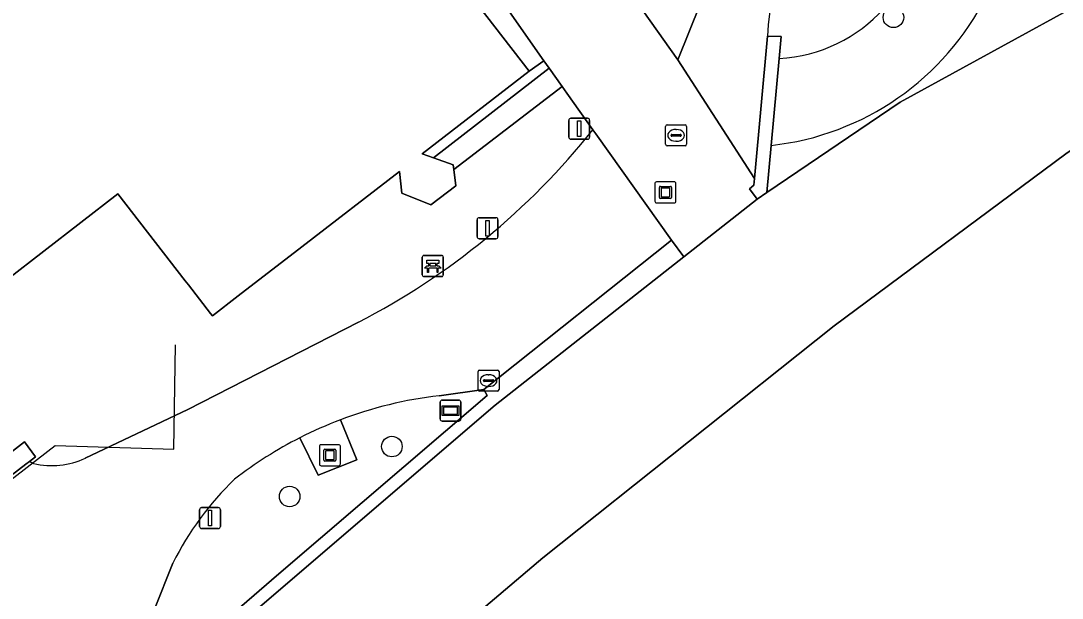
# Model space of a CAD drawing. Extents: x 161087 to 161926, y 382572 to 383873.
# Drawn here: x 161536.69 to 161586.22, y 382864.26 to 382891.75 of the extents above; entities that cross this region are included whole.
import ezdxf

# ---------------------------------------------------------------- set-up
doc = ezdxf.new("R2010")
doc.units = 0
for name, color, linetype in [('IMGEO_Bank', 7, 'Continuous'), ('IMGEO_Boom', 7, 'Continuous'), ('IMGEO_Groenvoorziening', 7, 'Continuous'), ('IMGEO_Informatiebord', 7, 'Continuous'), ('IMGEO_Kolk', 7, 'Continuous'), ('IMGEO_Kunstobject', 7, 'Continuous'), ('IMGEO_Lichtmast', 7, 'Continuous'), ('IMGEO_Lijnafwatering', 7, 'Continuous'), ('IMGEO_Muur', 7, 'Continuous'), ('IMGEO_Oever', 7, 'Continuous'), ('IMGEO_Pand', 7, 'Continuous'), ('IMGEO_Rioolput', 7, 'Continuous'), ('IMGEO_Terreindeel_halfverhard', 7, 'Continuous'), ('IMGEO_Voetgangersgebied_open', 7, 'Continuous'), ('IMGEO_Voetpad_gesloten', 7, 'Continuous'), ('IMGEO_Voetpad_open', 7, 'Continuous'), ('IMGEO_Waterloop', 7, 'Continuous')]:
    doc.layers.add(name, color=color, linetype=linetype)

msp = doc.modelspace()

# ---------------------------------------------------------------- linework, layer by layer
at = {"layer": 'IMGEO_Bank'}
for p, q in [((161555.784, 382879.651), (161555.784, 382880.492)), ((161555.784, 382880.492), (161555.784, 382879.651)), ((161555.859, 382880.576), (161556.7, 382880.576)), ((161556.7, 382880.576), (161555.859, 382880.576)), ((161556.784, 382880.501), (161556.784, 382879.66)), ((161556.784, 382879.66), (161556.784, 382880.501)), ((161556.481, 382879.974), (161556.088, 382879.974)), ((161556.093, 382880.082), (161556.093, 382880.188)), ((161556.137, 382880.188), (161556.137, 382880.082)), ((161556.425, 382880.194), (161556.143, 382880.194)), ((161556.143, 382880.076), (161556.425, 382880.076)), ((161556.431, 382880.082), (161556.431, 382880.188)), ((161556.475, 382880.188), (161556.475, 382880.082)), ((161556.709, 382879.576), (161555.868, 382879.576)), ((161555.868, 382879.576), (161556.709, 382879.576))]:
    msp.add_line(p, q, dxfattribs=at)
for points in [[(161556.087, 382880.194), (161556.001, 382880.194), (161556.001, 382880.355), (161556.564, 382880.355), (161556.564, 382880.194), (161556.481, 382880.194)], [(161556.031, 382879.974), (161555.889, 382879.974), (161556.001, 382880.076), (161556.087, 382880.076)], [(161556.081, 382879.967), (161556.081, 382879.76), (161556.038, 382879.76), (161556.038, 382879.967)], [(161556.481, 382880.076), (161556.564, 382880.076), (161556.676, 382879.974), (161556.537, 382879.974)], [(161556.531, 382879.967), (161556.531, 382879.76), (161556.487, 382879.76), (161556.487, 382879.967)]]:
    msp.add_lwpolyline(points, dxfattribs=at)
for centre, radius, start, end in [((161555.862, 382880.498), 0.0779, 92.4484, 184.2845), ((161555.862, 382880.498), 0.0779, 92.4484, 184.2845), ((161556.706, 382880.498), 0.0779, 2.4484, 94.2845), ((161556.706, 382880.498), 0.0779, 2.4484, 94.2845), ((161556.031, 382879.967), 0.00671, 2.8957, 87.1043), ((161556.088, 382879.967), 0.00671, 92.8957, 177.1043), ((161556.086, 382880.187), 0.00671, 2.8957, 87.1043), ((161556.086, 382880.083), 0.00671, 272.8957, 357.1043), ((161556.143, 382880.187), 0.00671, 92.8957, 177.1043), ((161556.143, 382880.083), 0.00671, 182.8957, 267.1043), ((161556.425, 382880.187), 0.00671, 2.8957, 87.1043), ((161556.425, 382880.083), 0.00671, 272.8957, 357.1043), ((161556.482, 382880.187), 0.00671, 92.8957, 177.1043), ((161556.482, 382880.083), 0.00671, 182.8957, 267.1043), ((161556.48, 382879.967), 0.00671, 2.8957, 87.1043), ((161556.537, 382879.967), 0.00671, 92.8957, 177.1043), ((161555.862, 382879.654), 0.0779, 182.4484, 274.2845), ((161555.862, 382879.654), 0.0779, 182.4484, 274.2845), ((161556.706, 382879.654), 0.0779, 272.4484, 4.2845), ((161556.706, 382879.654), 0.0779, 272.4484, 4.2845)]:
    msp.add_arc(centre, radius, start, end, dxfattribs=at)
at = {"layer": 'IMGEO_Boom'}
for centre in [(161578.198, 382891.913), (161554.34, 382871.48), (161549.473, 382869.102)]:
    msp.add_circle(centre, 0.489, dxfattribs=at)
at = {"layer": 'IMGEO_Groenvoorziening'}
for points in [[(161581.215, 382906.874), (161590.742, 382914.055), (161590.694, 382914.123), (161574.73, 382915.982), (161568.338, 382906.851), (161568.148, 382906.58), (161561.718, 382907.031), (161555.558, 382907.383), (161567.943, 382889.884), (161569.55, 382893.888), (161571.522, 382897.422), (161573.291, 382899.782), (161574.761, 382901.349), (161576.605, 382902.999)], [(161572.385, 382885.817), (161572.18, 382883.579), (161578.519, 382887.875), (161591.953, 382895.257), (161599.545, 382897.769), (161613.505, 382899.592)], [(161572.203, 382891.025), (161572.862, 382891.003), (161572.765, 382889.956)], [(161572.765, 382889.956), (161572.385, 382885.817)], [(161563.898, 382886.564), (161562.665, 382888.304), (161562.444, 382888.616), (161557.281, 382884.671), (161557.384, 382883.885), (161556.198, 382882.985), (161554.813, 382883.547), (161554.694, 382884.579), (161550.062, 382880.996), (161547.033, 382878.653), (161545.8, 382877.699), (161545.708, 382877.818), (161544.659, 382879.174), (161544.511, 382879.365), (161541.308, 382883.507), (161534.249, 382878.057), (161526.232, 382871.868), (161529.467, 382867.598), (161534.26, 382871.302), (161535.054, 382870.312), (161536.855, 382871.702), (161537.386, 382870.992), (161537.097, 382870.769), (161537.297, 382870.678)], [(161539.755, 382870.93), (161544.639, 382873.237), (161552.746, 382877.399)], [(161512.995, 382832.094), (161513.289, 382831.881), (161515.22, 382833.828), (161516.631, 382835.25), (161518.446, 382837.079), (161520.975, 382839.628), (161530.916, 382849.281), (161535.447, 382853.538), (161538.73, 382856.405), (161542.048, 382859.43), (161548.964, 382865.419), (161558.875, 382873.914)], [(161558.875, 382873.914), (161558.713, 382874.189), (161556.583, 382873.902)], [(161551.891, 382872.753), (161552.671, 382870.852), (161550.834, 382870.118), (161549.961, 382871.897)], [(161543.925, 382865.931), (161543.05, 382863.732), (161542.765, 382863.522), (161537.242, 382858.61)]]:
    msp.add_lwpolyline(points, dxfattribs=at)
msp.add_lwpolyline([(161561.819, 382889.497), (161561.571, 382889.847), (161560.872, 382889.358), (161555.783, 382885.421), (161556.321, 382885.226)], close=True, dxfattribs=at)
for centre, radius, start, end in [((161582.606, 382890.548), 10.414, 131.2253, 177.3773), ((161572.389, 382897.129), 7.183, 272.9991, 2.835), ((161572.389, 382897.129), 7.183, 272.9991, 2.835), ((161570.966, 382898.778), 13.038, 276.2489, 333.4116), ((161570.966, 382898.778), 13.038, 276.2489, 333.4116), ((161536.937, 382908.003), 34.446, 297.3195, 321.509), ((161558.848, 382854.498), 19.535, 96.658, 110.8622), ((161558.906, 382854.375), 19.673, 117.0433, 127.77), ((161538.175, 382874.231), 3.659, 256.1228, 295.5845), ((161556.796, 382859.561), 14.361, 133.7997, 153.6677)]:
    msp.add_arc(centre, radius, start, end, dxfattribs=at)
at = {"layer": 'IMGEO_Informatiebord'}
for p, q in [((161556.63, 382872.794), (161556.63, 382873.594)), ((161556.63, 382873.594), (161556.63, 382872.794)), ((161556.73, 382873.694), (161557.52, 382873.694)), ((161557.52, 382873.694), (161556.73, 382873.694)), ((161557.62, 382873.594), (161557.62, 382872.794)), ((161557.62, 382872.794), (161557.62, 382873.594)), ((161557.52, 382872.694), (161556.73, 382872.694)), ((161556.73, 382872.694), (161557.52, 382872.694))]:
    msp.add_line(p, q, dxfattribs=at)
for points in [[(161556.731, 382873.426), (161557.519, 382873.426), (161557.519, 382872.962), (161556.731, 382872.962), (161556.731, 382873.426)], [(161556.796, 382873.361), (161556.796, 382873.027), (161557.454, 382873.027), (161557.454, 382873.361), (161556.796, 382873.361)]]:
    msp.add_lwpolyline(points, dxfattribs=at)
for centre, start, end in [((161556.73, 382873.594), 90, 180), ((161556.73, 382873.594), 90, 180), ((161557.52, 382873.594), 0, 90), ((161557.52, 382873.594), 360, 90), ((161556.73, 382872.794), 180, 270), ((161556.73, 382872.794), 180, 270), ((161557.52, 382872.794), 270, 0), ((161557.52, 382872.794), 270, 0)]:
    msp.add_arc(centre, 0.1, start, end, dxfattribs=at)
at = {"layer": 'IMGEO_Kolk'}
for p, q in [((161558.436, 382874.195), (161558.436, 382875.047)), ((161558.511, 382875.121), (161559.363, 382875.121)), ((161558.924, 382874.901), (161558.949, 382874.901)), ((161559.437, 382875.047), (161559.437, 382874.195)), ((161558.695, 382874.615), (161558.695, 382874.627)), ((161559.133, 382874.578), (161558.735, 382874.578)), ((161558.738, 382874.664), (161559.136, 382874.664)), ((161558.947, 382874.341), (161558.922, 382874.341)), ((161559.179, 382874.627), (161559.179, 382874.615)), ((161559.363, 382874.121), (161558.511, 382874.121))]:
    msp.add_line(p, q, dxfattribs=at)
for points in [[(161558.436, 382874.195), (161558.436, 382875.047)], [(161558.511, 382875.121), (161559.363, 382875.121)], [(161559.437, 382875.047), (161559.437, 382874.195)], [(161559.363, 382874.121), (161558.511, 382874.121)]]:
    msp.add_lwpolyline(points, dxfattribs=at)
for centre, radius, start, end in [((161558.513, 382875.045), 0.0765, 91.552, 178.448), ((161558.513, 382875.045), 0.0765, 91.552, 178.448), ((161559.361, 382875.045), 0.0765, 1.552, 88.448), ((161559.361, 382875.045), 0.0765, 1.552, 88.448), ((161558.735, 382874.624), 0.0403, 85.8775, 175.7526), ((161558.732, 382874.614), 0.0366, 178.938, 274.7102), ((161559.136, 382874.621), 0.043, 264.8664, 352.4533), ((161559.14, 382874.626), 0.0386, 1.7309, 96.639), ((161558.513, 382874.197), 0.0765, 181.552, 268.448), ((161558.513, 382874.197), 0.0765, 181.552, 268.448), ((161559.361, 382874.197), 0.0765, 271.552, 358.448), ((161559.361, 382874.197), 0.0765, 271.552, 358.448)]:
    msp.add_arc(centre, radius, start, end, dxfattribs=at)
for centre, major_axis, ratio, start_param, end_param in [((161558.923, 382874.621), (-0.387, 0.002), 0.722429, 4.712389, 7.853982), ((161558.948, 382874.621), (-0.39, 0.002), 0.717154, 1.570796, 4.712389)]:
    msp.add_ellipse(centre, major_axis=major_axis, ratio=ratio, start_param=start_param, end_param=end_param, dxfattribs=at)
at = {"layer": 'IMGEO_Kunstobject'}
for p, q in [((161566.848, 382883.996), (161566.848, 382883.155)), ((161566.848, 382883.996), (161566.848, 382883.155)), ((161567.764, 382884.08), (161566.923, 382884.08)), ((161567.764, 382884.08), (161566.923, 382884.08)), ((161567.062, 382883.344), (161567.062, 382883.818)), ((161567.112, 382883.868), (161567.586, 382883.868)), ((161567.142, 382883.768), (161567.142, 382883.394)), ((161567.536, 382883.788), (161567.162, 382883.788)), ((161567.556, 382883.394), (161567.556, 382883.768)), ((161567.636, 382883.818), (161567.636, 382883.344)), ((161567.848, 382883.164), (161567.848, 382884.005)), ((161567.848, 382883.164), (161567.848, 382884.005)), ((161567.586, 382883.294), (161567.112, 382883.294)), ((161567.162, 382883.374), (161567.536, 382883.374)), ((161566.932, 382883.08), (161567.773, 382883.08)), ((161566.932, 382883.08), (161567.773, 382883.08)), ((161550.889, 382871.484), (161550.889, 382870.643)), ((161550.889, 382871.484), (161550.889, 382870.643)), ((161551.805, 382871.568), (161550.964, 382871.568)), ((161551.805, 382871.568), (161550.964, 382871.568)), ((161551.153, 382871.356), (161551.627, 382871.356)), ((161551.889, 382870.652), (161551.889, 382871.493)), ((161551.889, 382870.652), (161551.889, 382871.493)), ((161551.103, 382870.832), (161551.103, 382871.306)), ((161551.183, 382871.256), (161551.183, 382870.882)), ((161551.577, 382871.276), (161551.203, 382871.276)), ((161551.203, 382870.862), (161551.577, 382870.862)), ((161551.597, 382870.882), (161551.597, 382871.256)), ((161551.677, 382871.306), (161551.677, 382870.832)), ((161550.973, 382870.568), (161551.814, 382870.568)), ((161550.973, 382870.568), (161551.814, 382870.568)), ((161551.627, 382870.782), (161551.153, 382870.782))]:
    msp.add_line(p, q, dxfattribs=at)
for centre, radius, start, end in [((161566.926, 382884.002), 0.0779, 92.4484, 184.2845), ((161566.926, 382884.002), 0.0779, 92.4484, 184.2845), ((161567.112, 382883.818), 0.05, 90, 180), ((161567.162, 382883.768), 0.02, 90, 180), ((161567.536, 382883.768), 0.02, 360, 90), ((161567.586, 382883.818), 0.05, 360, 90), ((161567.77, 382884.002), 0.0779, 2.4484, 94.2845), ((161567.77, 382884.002), 0.0779, 2.4484, 94.2845), ((161567.112, 382883.344), 0.05, 180, 270), ((161567.162, 382883.394), 0.02, 180, 270), ((161567.536, 382883.394), 0.02, 270, 0), ((161567.586, 382883.344), 0.05, 270, 0), ((161566.926, 382883.158), 0.0779, 182.4484, 274.2845), ((161566.926, 382883.158), 0.0779, 182.4484, 274.2845), ((161567.77, 382883.158), 0.0779, 272.4484, 4.2845), ((161567.77, 382883.158), 0.0779, 272.4484, 4.2845), ((161550.967, 382871.49), 0.0779, 92.4484, 184.2845), ((161550.967, 382871.49), 0.0779, 92.4484, 184.2845), ((161551.153, 382871.306), 0.05, 90, 180), ((161551.627, 382871.306), 0.05, 360, 90), ((161551.811, 382871.49), 0.0779, 2.4484, 94.2845), ((161551.811, 382871.49), 0.0779, 2.4484, 94.2845), ((161551.153, 382870.832), 0.05, 180, 270), ((161551.203, 382871.256), 0.02, 90, 180), ((161551.203, 382870.882), 0.02, 180, 270), ((161551.577, 382871.256), 0.02, 360, 90), ((161551.577, 382870.882), 0.02, 270, 0), ((161551.627, 382870.832), 0.05, 270, 0), ((161550.967, 382870.646), 0.0779, 182.4484, 274.2845), ((161550.967, 382870.646), 0.0779, 182.4484, 274.2845), ((161551.811, 382870.646), 0.0779, 272.4484, 4.2845), ((161551.811, 382870.646), 0.0779, 272.4484, 4.2845)]:
    msp.add_arc(centre, radius, start, end, dxfattribs=at)
at = {"layer": 'IMGEO_Lichtmast'}
for p, q in [((161562.756, 382886.21), (161562.756, 382887.01)), ((161562.756, 382887.01), (161562.756, 382886.21)), ((161562.856, 382887.11), (161563.646, 382887.11)), ((161563.646, 382887.11), (161562.856, 382887.11)), ((161563.746, 382887.01), (161563.746, 382886.21)), ((161563.746, 382886.21), (161563.746, 382887.01)), ((161563.646, 382886.11), (161562.856, 382886.11)), ((161562.856, 382886.11), (161563.646, 382886.11)), ((161558.395, 382881.475), (161558.395, 382882.275)), ((161558.395, 382882.275), (161558.395, 382881.475)), ((161558.495, 382882.375), (161559.285, 382882.375)), ((161559.285, 382882.375), (161558.495, 382882.375)), ((161559.385, 382882.275), (161559.385, 382881.475)), ((161559.385, 382881.475), (161559.385, 382882.275)), ((161559.285, 382881.375), (161558.495, 382881.375)), ((161558.495, 382881.375), (161559.285, 382881.375)), ((161545.189, 382867.675), (161545.189, 382868.475)), ((161545.189, 382868.475), (161545.189, 382867.675)), ((161545.289, 382868.575), (161546.079, 382868.575)), ((161546.079, 382868.575), (161545.289, 382868.575)), ((161546.179, 382868.475), (161546.179, 382867.675)), ((161546.179, 382867.675), (161546.179, 382868.475)), ((161546.079, 382867.575), (161545.289, 382867.575)), ((161545.289, 382867.575), (161546.079, 382867.575))]:
    msp.add_line(p, q, dxfattribs=at)
for points in [[(161563.176, 382886.985), (161563.326, 382886.985), (161563.326, 382886.235), (161563.176, 382886.235), (161563.176, 382886.985)], [(161558.815, 382882.25), (161558.965, 382882.25), (161558.965, 382881.5), (161558.815, 382881.5), (161558.815, 382882.25)], [(161545.609, 382868.45), (161545.759, 382868.45), (161545.759, 382867.7), (161545.609, 382867.7), (161545.609, 382868.45)]]:
    msp.add_lwpolyline(points, dxfattribs=at)
for centre, start, end in [((161562.856, 382887.01), 90, 180), ((161562.856, 382887.01), 90, 180), ((161563.646, 382887.01), 0, 90), ((161563.646, 382887.01), 360, 90), ((161562.856, 382886.21), 180, 270), ((161562.856, 382886.21), 180, 270), ((161563.646, 382886.21), 270, 0), ((161563.646, 382886.21), 270, 0), ((161558.495, 382882.275), 90, 180), ((161558.495, 382882.275), 90, 180), ((161559.285, 382882.275), 0, 90), ((161559.285, 382882.275), 360, 90), ((161558.495, 382881.475), 180, 270), ((161558.495, 382881.475), 180, 270), ((161559.285, 382881.475), 270, 0), ((161559.285, 382881.475), 270, 0), ((161545.289, 382868.475), 90, 180), ((161545.289, 382868.475), 90, 180), ((161546.079, 382868.475), 0, 90), ((161546.079, 382868.475), 360, 90), ((161545.289, 382867.675), 180, 270), ((161545.289, 382867.675), 180, 270), ((161546.079, 382867.675), 270, 0), ((161546.079, 382867.675), 270, 0)]:
    msp.add_arc(centre, 0.1, start, end, dxfattribs=at)
at = {"layer": 'IMGEO_Lijnafwatering'}
msp.add_lwpolyline([(161530.019, 382865.113), (161538.323, 382871.527), (161543.965, 382871.355), (161544.047, 382876.33)], dxfattribs=at)
at = {"layer": 'IMGEO_Muur'}
for points in [[(161572.862, 382891.003), (161572.203, 382891.025), (161571.59, 382884.246), (161571.56, 382883.92), (161571.354, 382883.743), (161571.715, 382883.264), (161572.18, 382883.579), (161572.385, 382885.817), (161572.765, 382889.956)], [(161536.932, 382870.642), (161537.097, 382870.769), (161537.386, 382870.992), (161536.855, 382871.702), (161535.054, 382870.312), (161510.356, 382851.242), (161510.58, 382850.29)]]:
    msp.add_lwpolyline(points, close=True, dxfattribs=at)
msp.add_lwpolyline([(161536.164, 382853.306), (161538.818, 382855.702), (161541.947, 382858.526), (161543.617, 382860.035), (161559.248, 382873.449), (161568.227, 382880.509), (161567.642, 382881.299), (161558.713, 382874.189), (161558.875, 382873.914), (161548.964, 382865.419), (161542.048, 382859.43), (161538.73, 382856.405), (161535.447, 382853.538)], dxfattribs=at)
at = {"layer": 'IMGEO_Oever'}
for points in [[(161613.505, 382899.592), (161599.545, 382897.769), (161591.953, 382895.257), (161578.519, 382887.875), (161572.18, 382883.579), (161571.715, 382883.264), (161568.227, 382880.509), (161559.248, 382873.449), (161543.617, 382860.035), (161541.947, 382858.526), (161538.818, 382855.702), (161536.164, 382853.306), (161527.937, 382845.575), (161518.926, 382836.727), (161512.039, 382829.68), (161505.408, 382822.646), (161507.239, 382821.005), (161510.569, 382824.601), (161512.277, 382822.95), (161515.38, 382823.252), (161523.203, 382830.903), (161537.516, 382844.98)], [(161537.516, 382844.98), (161539.487, 382846.82), (161542.067, 382849.229), (161544.891, 382851.866), (161552.839, 382858.822), (161561.52, 382866.175), (161575.384, 382877.222), (161586.405, 382885.421), (161598.497, 382893.595)]]:
    msp.add_lwpolyline(points, dxfattribs=at)
at = {"layer": 'IMGEO_Pand'}
msp.add_lwpolyline([(161508.601, 382858.256), (161512.483, 382861.253), (161516.974, 382864.72), (161520.927, 382867.772), (161526.232, 382871.868), (161534.249, 382878.057), (161541.308, 382883.507), (161544.511, 382879.365), (161544.659, 382879.174), (161545.708, 382877.818), (161545.8, 382877.699), (161547.033, 382878.653), (161550.062, 382880.996), (161554.694, 382884.579), (161554.813, 382883.547), (161556.198, 382882.985), (161557.384, 382883.885), (161557.281, 382884.671), (161557.253, 382884.888), (161556.321, 382885.226), (161555.783, 382885.421), (161560.872, 382889.358), (161544.431, 382910.624)], dxfattribs=at)
at = {"layer": 'IMGEO_Rioolput'}
for p, q in [((161567.358, 382885.871), (161567.358, 382886.723)), ((161567.433, 382886.797), (161568.285, 382886.797)), ((161568.359, 382886.723), (161568.359, 382885.871)), ((161567.617, 382886.291), (161567.617, 382886.303)), ((161568.055, 382886.254), (161567.657, 382886.254)), ((161567.66, 382886.34), (161568.058, 382886.34)), ((161567.846, 382886.577), (161567.871, 382886.577)), ((161568.101, 382886.303), (161568.101, 382886.291)), ((161568.285, 382885.797), (161567.433, 382885.797)), ((161567.869, 382886.017), (161567.844, 382886.017))]:
    msp.add_line(p, q, dxfattribs=at)
for points in [[(161567.358, 382885.871), (161567.358, 382886.723)], [(161567.433, 382886.797), (161568.285, 382886.797)], [(161568.359, 382886.723), (161568.359, 382885.871)], [(161568.285, 382885.797), (161567.433, 382885.797)]]:
    msp.add_lwpolyline(points, dxfattribs=at)
for centre, radius, start, end in [((161567.435, 382886.721), 0.0765, 91.552, 178.448), ((161567.435, 382886.721), 0.0765, 91.552, 178.448), ((161568.283, 382886.721), 0.0765, 1.552, 88.448), ((161568.283, 382886.721), 0.0765, 1.552, 88.448), ((161567.657, 382886.3), 0.0403, 85.8775, 175.7526), ((161567.654, 382886.29), 0.0366, 178.938, 274.7102), ((161568.058, 382886.297), 0.043, 264.8664, 352.4533), ((161568.062, 382886.302), 0.0386, 1.7309, 96.639), ((161567.435, 382885.873), 0.0765, 181.552, 268.448), ((161567.435, 382885.873), 0.0765, 181.552, 268.448), ((161568.283, 382885.873), 0.0765, 271.552, 358.448), ((161568.283, 382885.873), 0.0765, 271.552, 358.448)]:
    msp.add_arc(centre, radius, start, end, dxfattribs=at)
for centre, major_axis, ratio, start_param, end_param in [((161567.845, 382886.297), (-0.387, 0.002), 0.722429, 4.712389, 7.853982), ((161567.87, 382886.297), (-0.39, 0.002), 0.717154, 1.570796, 4.712389)]:
    msp.add_ellipse(centre, major_axis=major_axis, ratio=ratio, start_param=start_param, end_param=end_param, dxfattribs=at)
at = {"layer": 'IMGEO_Terreindeel_halfverhard'}
msp.add_lwpolyline([(161549.961, 382871.897), (161550.834, 382870.118), (161552.671, 382870.852), (161551.891, 382872.753)], dxfattribs=at)
msp.add_arc((161558.957, 382854.218), 19.836, 110.8678, 116.969, dxfattribs=at)
at = {"layer": 'IMGEO_Voetgangersgebied_open'}
msp.add_lwpolyline([(161546, 382912.112), (161561.571, 382889.847), (161561.819, 382889.497), (161562.444, 382888.616), (161562.665, 382888.304), (161563.898, 382886.564), (161564.04, 382886.363), (161567.642, 382881.299), (161568.227, 382880.509), (161571.715, 382883.264), (161571.354, 382883.743), (161571.56, 382883.92), (161571.59, 382884.246), (161567.943, 382889.884), (161555.558, 382907.383)], dxfattribs=at)
at = {"layer": 'IMGEO_Voetpad_gesloten'}
for points in [[(161575.743, 382898.381), (161578.455, 382900.689), (161576.605, 382902.999), (161574.761, 382901.349), (161573.291, 382899.782), (161571.522, 382897.422), (161569.55, 382893.888), (161567.943, 382889.884), (161571.59, 382884.246), (161572.203, 382891.025)], [(161556.583, 382873.902), (161558.713, 382874.189), (161567.642, 382881.299), (161564.04, 382886.363), (161563.898, 382886.564)], [(161552.746, 382877.399), (161544.639, 382873.237), (161539.755, 382870.93)], [(161537.297, 382870.678), (161537.097, 382870.769), (161536.932, 382870.642), (161510.58, 382850.29)], [(161537.242, 382858.61), (161542.765, 382863.522), (161543.05, 382863.732), (161543.925, 382865.931)]]:
    msp.add_lwpolyline(points, dxfattribs=at)
msp.add_lwpolyline([(161562.444, 382888.616), (161561.819, 382889.497), (161556.321, 382885.226), (161557.253, 382884.888), (161557.281, 382884.671)], close=True, dxfattribs=at)
for centre, radius, start, end in [((161582.606, 382890.548), 10.414, 131.2253, 177.3773), ((161536.937, 382908.003), 34.446, 297.3195, 321.509), ((161558.848, 382854.498), 19.535, 96.658, 110.8622), ((161558.957, 382854.218), 19.836, 110.8678, 116.969), ((161558.906, 382854.375), 19.673, 117.0433, 127.77), ((161538.175, 382874.231), 3.659, 256.1228, 295.5845), ((161556.796, 382859.561), 14.361, 133.7997, 153.6677)]:
    msp.add_arc(centre, radius, start, end, dxfattribs=at)
at = {"layer": 'IMGEO_Voetpad_open'}
msp.add_lwpolyline([(161546, 382912.112), (161544.431, 382910.624), (161560.872, 382889.358), (161561.571, 382889.847)], close=True, dxfattribs=at)
at = {"layer": 'IMGEO_Waterloop'}
msp.add_lwpolyline([(161598.497, 382893.595), (161586.405, 382885.421), (161575.384, 382877.222), (161561.52, 382866.175), (161552.839, 382858.822), (161544.891, 382851.866), (161542.067, 382849.229), (161539.487, 382846.82), (161537.516, 382844.98), (161523.203, 382830.903), (161515.38, 382823.252), (161512.277, 382822.95), (161507.564, 382817.89)], dxfattribs=at)

doc.saveas('drawing.dxf')
